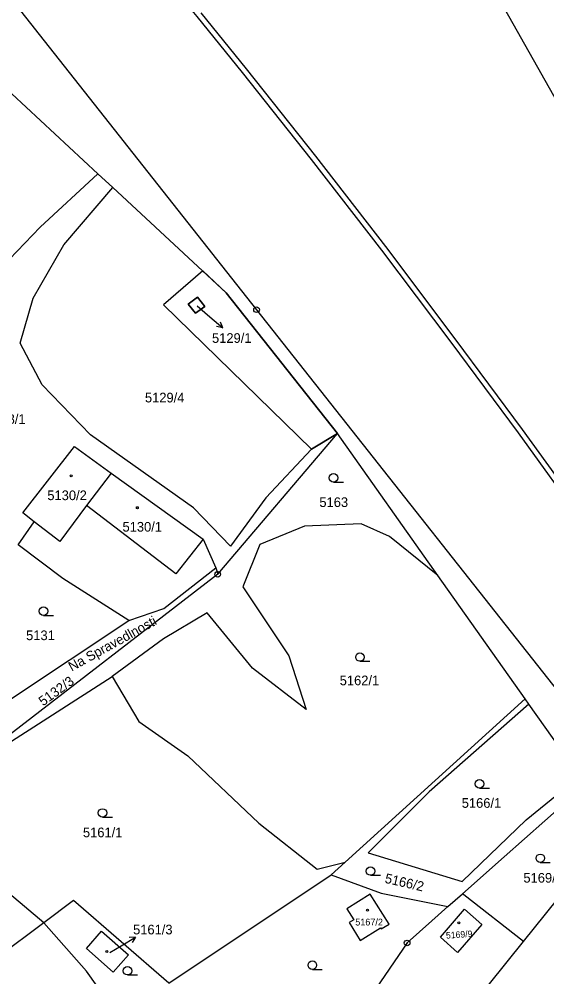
# Model space of a CAD drawing. Extents: x -644096 to -634268, y -1141430 to -1133463.
# Drawn here: x -637846.9 to -637753.9, y -1138762.6 to -1138594 of the extents above; entities that cross this region are included whole.
import ezdxf

# ---------------------------------------------------------------- set-up
doc = ezdxf.new("R2010")
doc.units = 0
for name, color, linetype in [('_CIVIL_CONSTRUCTION', 7, 'Continuous'), ('B_Hranice _3D', 7, 'Continuous'), ('M_Svah_Nasyp', 7, 'Continuous'), ('M_Svah_Zarez', 7, 'Continuous'), ('svrsek_osa_sjezdy', 7, 'Continuous'), ('svrsek_osa_terminal_VRT', 7, 'Continuous'), ('svrsek_osa_VRT', 7, 'Continuous'), ('svrsek_popisy_VRT', 7, 'Continuous'), ('terminal_VRT', 7, 'Continuous')]:
    doc.layers.add(name, color=color, linetype=linetype)

msp = doc.modelspace()

# ---------------------------------------------------------------- linework, layer by layer
at = {"layer": '_CIVIL_CONSTRUCTION'}
for centre, radius in [((-637805.05, -1138645.18), 0.5), ((-637805.05, -1138645.18), 0.0303), ((-637811.89, -1138691.75), 0.5), ((-637811.89, -1138691.75), 0.0303), ((-637778.53, -1138756.64), 0.5), ((-637778.53, -1138756.64), 0.0303)]:
    msp.add_circle(centre, radius, dxfattribs=at)
at = {"layer": 'B_Hranice _3D'}
for points in [[(-637833.9, -1138573.16), (-637833.02, -1138572.49), (-637828.67, -1138577.64), (-637820.27, -1138587.89), (-637815.55, -1138593.58), (-637807.6, -1138603.42), (-637795.41, -1138618.76), (-637783.07, -1138634.68), (-637770.85, -1138650.91), (-637759, -1138666.86), (-637747.29, -1138683.06)], [(-637746.47, -1138682.48), (-637758.2, -1138666.26), (-637770.05, -1138650.31), (-637782.27, -1138634.08), (-637794.63, -1138618.14), (-637806.82, -1138602.8), (-637814.77, -1138592.94)]]:
    msp.add_lwpolyline(points, dxfattribs=at)
for points in [[(-637795.38, -1138669.72), (-637790.8, -1138666.99), (-637810.37, -1138642.21), (-637814.53, -1138638.35), (-637821.42, -1138644.33)], [(-637815.46, -1138642.96), (-637814.13, -1138644.6), (-637815.81, -1138645.82), (-637817.1, -1138644.2)]]:
    msp.add_lwpolyline(points, close=True, dxfattribs=at)
at = {"layer": 'M_Svah_Nasyp'}
for p, q in [((-637819.25, -1138691.69), (-637835, -1138679.66)), ((-637814.46, -1138685.54), (-637819.25, -1138691.69))]:
    msp.add_line(p, q, dxfattribs=at)
at = {"layer": 'M_Svah_Zarez'}
for centre in [(-637837.68, -1138674.42), (-637826.04, -1138680.03), (-637785.52, -1138750.87), (-637769.41, -1138753.11), (-637831.42, -1138758.15)]:
    msp.add_circle(centre, 0.175, dxfattribs=at)
at = {"layer": 'svrsek_osa_sjezdy'}
for p, q in [((-637791.48, -1138675.52), (-637789.73, -1138675.52)), ((-637842.56, -1138698.99), (-637840.81, -1138698.99)), ((-637786.83, -1138707.07), (-637785.08, -1138707.07)), ((-637765.78, -1138729.38), (-637764.03, -1138729.38)), ((-637832.19, -1138734.51), (-637830.44, -1138734.51)), ((-637755.07, -1138742.48), (-637753.32, -1138742.48)), ((-637784.97, -1138744.73), (-637783.22, -1138744.73)), ((-637827.76, -1138762.27), (-637826.01, -1138762.27)), ((-637795.22, -1138761.29), (-637793.47, -1138761.29))]:
    msp.add_line(p, q, dxfattribs=at)
for centre in [(-637791.48, -1138674.77), (-637842.56, -1138698.24), (-637786.83, -1138706.32), (-637765.78, -1138728.63), (-637832.19, -1138733.76), (-637755.07, -1138741.73), (-637784.97, -1138743.98), (-637827.76, -1138761.52), (-637795.22, -1138760.54)]:
    msp.add_circle(centre, 0.75, dxfattribs=at)
at = {"layer": 'svrsek_osa_terminal_VRT'}
msp.add_arc((-642050.26, -1145189.6), 8802.25, 41.413152, 75.317049, dxfattribs=at)
at = {"layer": 'svrsek_popisy_VRT'}
for p, q in [((-637815.52, -1138644.48), (-637813.25, -1138646.43)), ((-637813.25, -1138646.43), (-637810.98, -1138648.4)), ((-637810.98, -1138648.4), (-637811.41, -1138647.36)), ((-637810.98, -1138648.4), (-637812.07, -1138648.12)), ((-637828.91, -1138757.15), (-637826.34, -1138755.6)), ((-637826.34, -1138755.6), (-637827.45, -1138755.69)), ((-637826.34, -1138755.6), (-637826.94, -1138756.55)), ((-637830.9, -1138758.32), (-637828.91, -1138757.15))]:
    msp.add_line(p, q, dxfattribs=at)
at = {"layer": 'terminal_VRT'}
for p, q in [((-637832.98, -1138621.25), (-637851.1, -1138604.45)), ((-637830.34, -1138623.7), (-637832.98, -1138621.25)), ((-637811.89, -1138691.75), (-637790.8, -1138666.99)), ((-637773.13, -1138691.96), (-637790.8, -1138666.99)), ((-637837.09, -1138669.26), (-637830.67, -1138673.96)), ((-637830.67, -1138673.96), (-637835, -1138679.66)), ((-637847.02, -1138686.55), (-637844.21, -1138682.51)), ((-637811.89, -1138691.75), (-637859.1, -1138728.13)), ((-637812.22, -1138690.6), (-637811.89, -1138691.75)), ((-637757.76, -1138713.68), (-637773.13, -1138691.96)), ((-637848.35, -1138713.73), (-637827.51, -1138699.9)), ((-637859.1, -1138728.13), (-637830.46, -1138709.74)), ((-637789.43, -1138742.41), (-637757.76, -1138713.68)), ((-637757.1, -1138714.6), (-637757.76, -1138713.68)), ((-637748.14, -1138727.26), (-637757.1, -1138714.6)), ((-637758.06, -1138756.4), (-637743.36, -1138738.07)), ((-637789.43, -1138742.41), (-637791.89, -1138744.64)), ((-637820.48, -1138763.72), (-637791.89, -1138744.64)), ((-637771.33, -1138750.24), (-637768.77, -1138747.98)), ((-637842.53, -1138753.11), (-637889.32, -1138788.01)), ((-637835, -1138761.59), (-637842.53, -1138753.11)), ((-637828.56, -1138770.66), (-637835, -1138761.59))]:
    msp.add_line(p, q, dxfattribs=at)
for points in [[(-638018.56, -1138413.83), (-637980.88, -1138441.59), (-637973.09, -1138448.85), (-637963.05, -1138458.61), (-637954.23, -1138472.58), (-637911.41, -1138515.81), (-637867.56, -1138566.06), (-637805.05, -1138645.18), (-637742.54, -1138724.31), (-637708.51, -1138774.57), (-637684.05, -1138817.19), (-637647.49, -1138889.73), (-637610.47, -1138960.6), (-637604.48, -1138970.3), (-637589.53, -1138988.54), (-637577.22, -1139008.6), (-637575.79, -1139014.61)], [(-637770.58, -1138573.17), (-637763.48, -1138588.39), (-637746.35, -1138618.83)], [(-637832.98, -1138621.25), (-637843.17, -1138630.67), (-637859.42, -1138647.54), (-637870.19, -1138659.36)], [(-637790.8, -1138666.99), (-637795.38, -1138669.72), (-637803.4, -1138678.27), (-637809.65, -1138686.8), (-637816.13, -1138680.04), (-637834.31, -1138667.21), (-637842.81, -1138658.41), (-637846.69, -1138651.09), (-637844.36, -1138643.15), (-637839, -1138633.76), (-637830.34, -1138623.7)], [(-637830.34, -1138623.7), (-637810.37, -1138642.21), (-637790.8, -1138666.99)], [(-637815.81, -1138645.82), (-637814.13, -1138644.6), (-637815.46, -1138642.96), (-637817.1, -1138644.2), (-637815.81, -1138645.82)], [(-637844.21, -1138682.51), (-637846.23, -1138680.96), (-637837.09, -1138669.26)], [(-637830.67, -1138673.96), (-637814.46, -1138685.54), (-637812.22, -1138690.6)], [(-637835, -1138679.66), (-637839.66, -1138685.99), (-637844.21, -1138682.51)], [(-637773.13, -1138691.96), (-637781.66, -1138685.1), (-637786.63, -1138682.85), (-637796.59, -1138683.27), (-637804.48, -1138686.49), (-637807.47, -1138693.98), (-637799.36, -1138706.08), (-637796.3, -1138715.57), (-637805.73, -1138708.29), (-637813.74, -1138698.56), (-637821.41, -1138703.13), (-637830.46, -1138709.74)], [(-637827.51, -1138699.9), (-637839.16, -1138692.5), (-637847.02, -1138686.55)], [(-637827.51, -1138699.9), (-637821.36, -1138697.77), (-637812.22, -1138690.6)], [(-637830.46, -1138709.74), (-637825.77, -1138717.66), (-637817.17, -1138723.71), (-637804.66, -1138735.58), (-637794.37, -1138743.62), (-637789.43, -1138742.41)], [(-637757.1, -1138714.6), (-637774.62, -1138730.04), (-637785.37, -1138740.8), (-637768.86, -1138745.83), (-637757.54, -1138734.96), (-637748.14, -1138727.26)], [(-637768.77, -1138747.98), (-637761.43, -1138741.48), (-637750.71, -1138731.96)], [(-637842.53, -1138753.11), (-637848.55, -1138747.97), (-637856.03, -1138739.19), (-637862.09, -1138741.32), (-637865.12, -1138738.08)], [(-637791.89, -1138744.64), (-637783.09, -1138747.88), (-637771.33, -1138750.24)], [(-637785.01, -1138748.04), (-637789.13, -1138750.61), (-637787.92, -1138752.54), (-637788.76, -1138753.06), (-637786.77, -1138756.22), (-637783.2, -1138753.97), (-637783.08, -1138754.17), (-637781.68, -1138753.31), (-637785.01, -1138748.04)], [(-637758.06, -1138756.4), (-637768.53, -1138748.17), (-637768.77, -1138747.98)], [(-637820.48, -1138763.72), (-637837.27, -1138749.19), (-637842.53, -1138753.11)], [(-637771.33, -1138750.24), (-637774.17, -1138752.75), (-637778.53, -1138756.64), (-637795.69, -1138781.66)], [(-637765.39, -1138753.4), (-637769.63, -1138758.34), (-637772.66, -1138755.64), (-637768.43, -1138750.7), (-637765.39, -1138753.4)], [(-637834.99, -1138757.59), (-637832.34, -1138754.57), (-637827.6, -1138758.75), (-637830.27, -1138761.78), (-637834.99, -1138757.59)], [(-637778.7, -1138782.14), (-637776.44, -1138779.32), (-637758.06, -1138756.4)]]:
    msp.add_lwpolyline(points, dxfattribs=at)

# ---------------------------------------------------------------- texts
at = {"layer": 'svrsek_osa_VRT'}
for s, height, p in [('5129/1', 1.7, (-637812.89, -1138651.02)), ('5129/4', 1.7, (-637824.7, -1138661.5)), ('5128/1', 1.7, (-637852.68, -1138665.28)), ('5130/2', 1.7, (-637841.89, -1138678.7)), ('5163', 1.7, (-637793.98, -1138679.91)), ('5130/1', 1.7, (-637828.65, -1138684.24)), ('5131', 1.7, (-637845.63, -1138703.34)), ('5162/1', 1.7, (-637790.4, -1138711.28)), ('5166/1', 1.7, (-637768.91, -1138732.85)), ('5161/1', 1.7, (-637835.62, -1138738.03)), ('5169/2', 1.7, (-637758.05, -1138746.02)), ('5167/2', 1.19, (-637787.66, -1138753.56)), ('5161/3', 1.7, (-637826.79, -1138755.13))]:
    msp.add_text(s, height=height, dxfattribs=at).set_placement(p)
for s, height, rotation, p in [('5132/3', 1.7, 36, (-637842.64, -1138715.01)), ('5166/2', 1.7, 347, (-637782.57, -1138746.02)), ('5169/9', 1.14, 4, (-637771.65, -1138755.89))]:
    msp.add_text(s, height=height, rotation=rotation, dxfattribs=at).set_placement(p)
at = {"layer": 'svrsek_popisy_VRT'}
msp.add_text('Na Spravedlnosti', height=1.7, rotation=29, dxfattribs=at).set_placement((-637837.6, -1138708.89))

doc.saveas('drawing.dxf')
